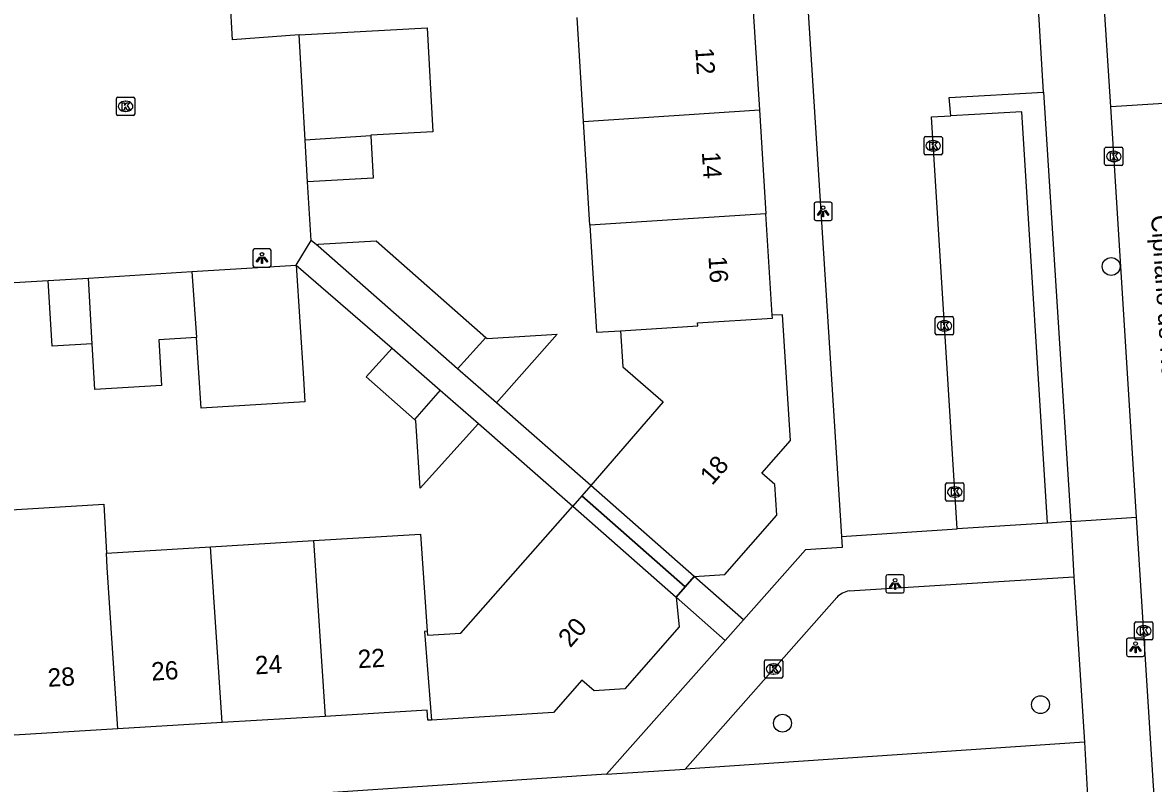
# Model space of a CAD drawing. Extents: x 159053 to 160041, y 380450 to 381422.
# Drawn here: x 159859.1 to 159921, y 381064.8 to 381106.4 of the extents above; entities that cross this region are included whole.
import ezdxf

# ---------------------------------------------------------------- set-up
doc = ezdxf.new("R2010")
doc.units = 0
for name, color, linetype in [('IMGEO_Boom', 7, 'Continuous'), ('IMGEO_Kolk', 7, 'Continuous'), ('IMGEO_Lichtpunt', 7, 'Continuous'), ('IMGEO_Openbare_ruimte_label', 7, 'Continuous'), ('IMGEO_Pand', 7, 'Continuous'), ('IMGEO_Pand_nummerreeks', 7, 'Continuous'), ('IMGEO_Pand_overbouw', 7, 'Continuous'), ('IMGEO_Parkeervlak_open', 7, 'Continuous'), ('IMGEO_Rijbaan_lokaal_open', 7, 'Continuous'), ('IMGEO_Voetpad_open', 7, 'Continuous')]:
    doc.layers.add(name, color=color, linetype=linetype)

msp = doc.modelspace()

# ---------------------------------------------------------------- linework, layer by layer
at = {"layer": 'IMGEO_Boom'}
for centre in [(159918.669, 381093.061), (159914.803, 381069.068), (159900.689, 381068.053)]:
    msp.add_circle(centre, 0.489, dxfattribs=at)
at = {"layer": 'IMGEO_Kolk'}
for p, q in [((159864.247, 381101.398), (159864.247, 381102.25)), ((159864.322, 381102.324), (159865.174, 381102.324)), ((159865.248, 381102.25), (159865.248, 381101.398)), ((159864.758, 381101.544), (159864.733, 381101.544)), ((159864.735, 381102.104), (159864.76, 381102.104)), ((159865.174, 381101.324), (159864.322, 381101.324)), ((159908.434, 381099.243), (159908.434, 381100.095)), ((159908.509, 381100.169), (159909.361, 381100.169)), ((159908.922, 381099.949), (159908.947, 381099.949)), ((159909.435, 381100.095), (159909.435, 381099.243)), ((159909.361, 381099.169), (159908.509, 381099.169)), ((159908.945, 381099.389), (159908.92, 381099.389)), ((159918.314, 381098.659), (159918.314, 381099.511)), ((159918.389, 381099.585), (159919.241, 381099.585)), ((159918.802, 381099.365), (159918.827, 381099.365)), ((159919.315, 381099.511), (159919.315, 381098.659)), ((159919.241, 381098.585), (159918.389, 381098.585)), ((159918.825, 381098.805), (159918.8, 381098.805)), ((159909.047, 381089.386), (159909.047, 381090.238)), ((159909.122, 381090.312), (159909.974, 381090.312)), ((159909.535, 381090.092), (159909.56, 381090.092)), ((159910.048, 381090.238), (159910.048, 381089.386)), ((159909.974, 381089.312), (159909.122, 381089.312)), ((159909.558, 381089.532), (159909.533, 381089.532)), ((159909.612, 381080.288), (159909.612, 381081.14)), ((159909.687, 381081.214), (159910.539, 381081.214)), ((159910.613, 381081.14), (159910.613, 381080.288)), ((159910.1, 381080.994), (159910.125, 381080.994)), ((159910.539, 381080.214), (159909.687, 381080.214)), ((159910.123, 381080.434), (159910.098, 381080.434)), ((159919.952, 381072.684), (159919.952, 381073.536)), ((159920.027, 381073.61), (159920.879, 381073.61)), ((159920.44, 381073.39), (159920.465, 381073.39)), ((159920.953, 381073.536), (159920.953, 381072.684)), ((159920.879, 381072.61), (159920.027, 381072.61)), ((159920.463, 381072.83), (159920.438, 381072.83)), ((159899.7, 381070.597), (159899.7, 381071.449)), ((159899.775, 381071.523), (159900.627, 381071.523)), ((159900.188, 381071.303), (159900.213, 381071.303)), ((159900.701, 381071.449), (159900.701, 381070.597)), ((159900.211, 381070.743), (159900.186, 381070.743)), ((159900.627, 381070.523), (159899.775, 381070.523))]:
    msp.add_line(p, q, dxfattribs=at)
for points in [[(159864.247, 381101.398), (159864.247, 381102.25)], [(159864.322, 381102.324), (159865.174, 381102.324)], [(159865.248, 381102.25), (159865.248, 381101.398)], [(159864.568, 381102.024), (159864.691, 381102.024), (159864.691, 381101.873), (159864.821, 381102.024), (159864.985, 381102.024), (159864.839, 381101.873), (159864.992, 381101.624), (159864.84, 381101.624), (159864.755, 381101.788), (159864.691, 381101.721), (159864.691, 381101.624), (159864.568, 381101.624), (159864.568, 381102.024)], [(159865.174, 381101.324), (159864.322, 381101.324)], [(159908.434, 381099.243), (159908.434, 381100.095)], [(159908.509, 381100.169), (159909.361, 381100.169)], [(159908.755, 381099.869), (159908.878, 381099.869), (159908.878, 381099.718), (159909.008, 381099.869), (159909.172, 381099.869), (159909.026, 381099.718), (159909.179, 381099.469), (159909.027, 381099.469), (159908.942, 381099.633), (159908.878, 381099.566), (159908.878, 381099.469), (159908.755, 381099.469), (159908.755, 381099.869)], [(159909.435, 381100.095), (159909.435, 381099.243)], [(159909.361, 381099.169), (159908.509, 381099.169)], [(159918.314, 381098.659), (159918.314, 381099.511)], [(159918.389, 381099.585), (159919.241, 381099.585)], [(159918.635, 381099.285), (159918.758, 381099.285), (159918.758, 381099.134), (159918.888, 381099.285), (159919.052, 381099.285), (159918.906, 381099.134), (159919.059, 381098.885), (159918.907, 381098.885), (159918.822, 381099.049), (159918.758, 381098.982), (159918.758, 381098.885), (159918.635, 381098.885), (159918.635, 381099.285)], [(159919.315, 381099.511), (159919.315, 381098.659)], [(159919.241, 381098.585), (159918.389, 381098.585)], [(159909.047, 381089.386), (159909.047, 381090.238)], [(159909.122, 381090.312), (159909.974, 381090.312)], [(159909.368, 381090.012), (159909.491, 381090.012), (159909.491, 381089.861), (159909.621, 381090.012), (159909.785, 381090.012), (159909.639, 381089.861), (159909.792, 381089.612), (159909.64, 381089.612), (159909.555, 381089.776), (159909.491, 381089.709), (159909.491, 381089.612), (159909.368, 381089.612), (159909.368, 381090.012)], [(159910.048, 381090.238), (159910.048, 381089.386)], [(159909.974, 381089.312), (159909.122, 381089.312)], [(159909.612, 381080.288), (159909.612, 381081.14)], [(159909.687, 381081.214), (159910.539, 381081.214)], [(159910.613, 381081.14), (159910.613, 381080.288)], [(159909.933, 381080.914), (159910.056, 381080.914), (159910.056, 381080.763), (159910.186, 381080.914), (159910.35, 381080.914), (159910.204, 381080.763), (159910.357, 381080.514), (159910.205, 381080.514), (159910.12, 381080.678), (159910.056, 381080.611), (159910.056, 381080.514), (159909.933, 381080.514), (159909.933, 381080.914)], [(159910.539, 381080.214), (159909.687, 381080.214)], [(159919.952, 381072.684), (159919.952, 381073.536)], [(159920.027, 381073.61), (159920.879, 381073.61)], [(159920.273, 381073.31), (159920.396, 381073.31), (159920.396, 381073.159), (159920.526, 381073.31), (159920.69, 381073.31), (159920.544, 381073.159), (159920.697, 381072.91), (159920.545, 381072.91), (159920.46, 381073.074), (159920.396, 381073.007), (159920.396, 381072.91), (159920.273, 381072.91), (159920.273, 381073.31)], [(159920.953, 381073.536), (159920.953, 381072.684)], [(159920.879, 381072.61), (159920.027, 381072.61)], [(159899.7, 381070.597), (159899.7, 381071.449)], [(159899.775, 381071.523), (159900.627, 381071.523)], [(159900.021, 381071.223), (159900.144, 381071.223), (159900.144, 381071.072), (159900.274, 381071.223), (159900.438, 381071.223), (159900.292, 381071.072), (159900.445, 381070.823), (159900.293, 381070.823), (159900.208, 381070.987), (159900.144, 381070.92), (159900.144, 381070.823), (159900.021, 381070.823), (159900.021, 381071.223)], [(159900.701, 381071.449), (159900.701, 381070.597)], [(159900.627, 381070.523), (159899.775, 381070.523)]]:
    msp.add_lwpolyline(points, dxfattribs=at)
for centre, start, end in [((159864.324, 381102.248), 91.55205, 178.44795), ((159864.324, 381102.248), 91.55205, 178.44795), ((159865.172, 381102.248), 1.55205, 88.44795), ((159865.172, 381102.248), 1.55205, 88.44795), ((159864.324, 381101.4), 181.55205, 268.44795), ((159864.324, 381101.4), 181.55205, 268.44795), ((159865.172, 381101.4), 271.55205, 358.44795), ((159865.172, 381101.4), 271.55205, 358.44795), ((159908.511, 381100.093), 91.55205, 178.44795), ((159908.511, 381100.093), 91.55205, 178.44795), ((159909.359, 381100.093), 1.55205, 88.44795), ((159909.359, 381100.093), 1.55205, 88.44795), ((159908.511, 381099.245), 181.55205, 268.44795), ((159908.511, 381099.245), 181.55205, 268.44795), ((159909.359, 381099.245), 271.55205, 358.44795), ((159909.359, 381099.245), 271.55205, 358.44795), ((159918.391, 381099.509), 91.55205, 178.44795), ((159918.391, 381099.509), 91.55205, 178.44795), ((159919.239, 381099.509), 1.55205, 88.44795), ((159919.239, 381099.509), 1.55205, 88.44795), ((159918.391, 381098.661), 181.55205, 268.44795), ((159918.391, 381098.661), 181.55205, 268.44795), ((159919.239, 381098.661), 271.55205, 358.44795), ((159919.239, 381098.661), 271.55205, 358.44795), ((159909.124, 381090.236), 91.55205, 178.44795), ((159909.124, 381090.236), 91.55205, 178.44795), ((159909.972, 381090.236), 1.55205, 88.44795), ((159909.972, 381090.236), 1.55205, 88.44795), ((159909.124, 381089.388), 181.55205, 268.44795), ((159909.124, 381089.388), 181.55205, 268.44795), ((159909.972, 381089.388), 271.55205, 358.44795), ((159909.972, 381089.388), 271.55205, 358.44795), ((159909.689, 381081.138), 91.55205, 178.44795), ((159909.689, 381081.138), 91.55205, 178.44795), ((159910.537, 381081.138), 1.55205, 88.44795), ((159910.537, 381081.138), 1.55205, 88.44795), ((159909.689, 381080.29), 181.55205, 268.44795), ((159909.689, 381080.29), 181.55205, 268.44795), ((159910.537, 381080.29), 271.55205, 358.44795), ((159910.537, 381080.29), 271.55205, 358.44795), ((159920.029, 381073.534), 91.55205, 178.44795), ((159920.029, 381073.534), 91.55205, 178.44795), ((159920.877, 381073.534), 1.55205, 88.44795), ((159920.877, 381073.534), 1.55205, 88.44795), ((159920.029, 381072.686), 181.55205, 268.44795), ((159920.029, 381072.686), 181.55205, 268.44795), ((159920.877, 381072.686), 271.55205, 358.44795), ((159920.877, 381072.686), 271.55205, 358.44795), ((159899.777, 381071.447), 91.55205, 178.44795), ((159899.777, 381071.447), 91.55205, 178.44795), ((159900.625, 381071.447), 1.55205, 88.44795), ((159900.625, 381071.447), 1.55205, 88.44795), ((159899.777, 381070.599), 181.55205, 268.44795), ((159899.777, 381070.599), 181.55205, 268.44795), ((159900.625, 381070.599), 271.55205, 358.44795), ((159900.625, 381070.599), 271.55205, 358.44795)]:
    msp.add_arc(centre, 0.0765, start, end, dxfattribs=at)
for centre, major_axis, ratio, start_param, end_param in [((159864.734, 381101.824), (-0.387, 0.002), 0.722429, 4.712389, 7.853982), ((159864.759, 381101.824), (-0.39, 0.002), 0.717154, 1.570796, 4.712389), ((159908.921, 381099.669), (-0.387, 0.002), 0.722429, 4.712389, 7.853982), ((159908.946, 381099.669), (-0.39, 0.002), 0.717154, 1.570796, 4.712389), ((159918.801, 381099.085), (-0.387, 0.002), 0.722429, 4.712389, 7.853982), ((159918.826, 381099.085), (-0.39, 0.002), 0.717154, 1.570796, 4.712389), ((159909.534, 381089.812), (-0.387, 0.002), 0.722429, 4.712389, 7.853982), ((159909.559, 381089.812), (-0.39, 0.002), 0.717154, 1.570796, 4.712389), ((159910.099, 381080.714), (-0.387, 0.002), 0.722429, 4.712389, 7.853982), ((159910.124, 381080.714), (-0.39, 0.002), 0.717154, 1.570796, 4.712389), ((159920.439, 381073.11), (-0.387, 0.002), 0.722429, 4.712389, 7.853982), ((159920.464, 381073.11), (-0.39, 0.002), 0.717154, 1.570796, 4.712389), ((159900.187, 381071.023), (-0.387, 0.002), 0.722429, 4.712389, 7.853982), ((159900.212, 381071.023), (-0.39, 0.002), 0.717154, 1.570796, 4.712389)]:
    msp.add_ellipse(centre, major_axis=major_axis, ratio=ratio, start_param=start_param, end_param=end_param, dxfattribs=at)
at = {"layer": 'IMGEO_Lichtpunt'}
for p, q in [((159903.317, 381096.575), (159902.509, 381096.575)), ((159903.317, 381096.575), (159902.509, 381096.575)), ((159902.415, 381096.48), (159902.415, 381095.673)), ((159902.415, 381096.48), (159902.415, 381095.673)), ((159903.411, 381095.673), (159903.411, 381096.48)), ((159903.411, 381095.673), (159903.411, 381096.48)), ((159902.509, 381095.579), (159903.317, 381095.579)), ((159902.509, 381095.579), (159903.317, 381095.579)), ((159871.714, 381093.926), (159871.714, 381093.119)), ((159871.714, 381093.926), (159871.714, 381093.119)), ((159872.616, 381094.021), (159871.808, 381094.021)), ((159872.616, 381094.021), (159871.808, 381094.021)), ((159872.71, 381093.119), (159872.71, 381093.926)), ((159872.71, 381093.119), (159872.71, 381093.926)), ((159871.808, 381093.025), (159872.616, 381093.025)), ((159871.808, 381093.025), (159872.616, 381093.025)), ((159907.251, 381076.179), (159906.443, 381076.179)), ((159907.251, 381076.179), (159906.443, 381076.179)), ((159906.349, 381076.084), (159906.349, 381075.277)), ((159906.349, 381076.084), (159906.349, 381075.277)), ((159907.345, 381075.277), (159907.345, 381076.084)), ((159907.345, 381075.277), (159907.345, 381076.084)), ((159906.443, 381075.183), (159907.251, 381075.183)), ((159906.443, 381075.183), (159907.251, 381075.183)), ((159919.508, 381072.614), (159919.508, 381071.807)), ((159919.508, 381072.614), (159919.508, 381071.807)), ((159920.41, 381072.709), (159919.602, 381072.709)), ((159920.41, 381072.709), (159919.602, 381072.709)), ((159920.504, 381071.807), (159920.504, 381072.614)), ((159920.504, 381071.807), (159920.504, 381072.614)), ((159919.602, 381071.713), (159920.41, 381071.713)), ((159919.602, 381071.713), (159920.41, 381071.713))]:
    msp.add_line(p, q, dxfattribs=at)
for points in [[(159902.789, 381096.144), (159902.828, 381096.116), (159902.64, 381095.854), (159902.602, 381095.881), (159902.789, 381096.144)], [(159902.891, 381096.096), (159902.938, 381096.096), (159902.938, 381095.774), (159902.891, 381095.774), (159902.891, 381096.096)], [(159903.001, 381096.116), (159903.039, 381096.143), (159903.226, 381095.881), (159903.187, 381095.853), (159903.001, 381096.116)], [(159872.088, 381093.59), (159872.127, 381093.562), (159871.939, 381093.3), (159871.901, 381093.327), (159872.088, 381093.59)], [(159872.19, 381093.542), (159872.237, 381093.542), (159872.237, 381093.22), (159872.19, 381093.22), (159872.19, 381093.542)], [(159872.3, 381093.562), (159872.338, 381093.589), (159872.525, 381093.327), (159872.486, 381093.299), (159872.3, 381093.562)], [(159906.723, 381075.748), (159906.762, 381075.72), (159906.574, 381075.458), (159906.536, 381075.485), (159906.723, 381075.748)], [(159906.825, 381075.7), (159906.872, 381075.7), (159906.872, 381075.378), (159906.825, 381075.378), (159906.825, 381075.7)], [(159906.935, 381075.72), (159906.973, 381075.747), (159907.16, 381075.485), (159907.121, 381075.457), (159906.935, 381075.72)], [(159919.882, 381072.278), (159919.921, 381072.25), (159919.733, 381071.988), (159919.695, 381072.015), (159919.882, 381072.278)], [(159919.984, 381072.23), (159920.031, 381072.23), (159920.031, 381071.908), (159919.984, 381071.908), (159919.984, 381072.23)], [(159920.094, 381072.25), (159920.132, 381072.277), (159920.319, 381072.015), (159920.28, 381071.987), (159920.094, 381072.25)]]:
    msp.add_lwpolyline(points, dxfattribs=at)
for centre in [(159902.914, 381096.278), (159872.213, 381093.724), (159906.848, 381075.882), (159920.007, 381072.412)]:
    msp.add_circle(centre, 0.0994, dxfattribs=at)
for centre, start, end in [((159902.509, 381096.48), 90, 180), ((159902.509, 381096.48), 90, 180), ((159903.317, 381096.48), 0, 90), ((159903.317, 381096.48), 0, 90), ((159902.509, 381095.673), 180, 270), ((159902.509, 381095.673), 180, 270), ((159903.317, 381095.673), 270, 0), ((159903.317, 381095.673), 270, 360), ((159871.808, 381093.926), 90, 180), ((159871.808, 381093.926), 90, 180), ((159872.616, 381093.926), 0, 90), ((159872.616, 381093.926), 0, 90), ((159871.808, 381093.119), 180, 270), ((159871.808, 381093.119), 180, 270), ((159872.616, 381093.119), 270, 0), ((159872.616, 381093.119), 270, 360), ((159906.443, 381076.084), 90, 180), ((159906.443, 381076.084), 90, 180), ((159907.251, 381076.084), 0, 90), ((159907.251, 381076.084), 0, 90), ((159906.443, 381075.277), 180, 270), ((159906.443, 381075.277), 180, 270), ((159907.251, 381075.277), 270, 0), ((159907.251, 381075.277), 270, 360), ((159919.602, 381072.614), 90, 180), ((159919.602, 381072.614), 90, 180), ((159920.41, 381072.614), 0, 90), ((159920.41, 381072.614), 0, 90), ((159919.602, 381071.807), 180, 270), ((159919.602, 381071.807), 180, 270), ((159920.41, 381071.807), 270, 0), ((159920.41, 381071.807), 270, 360)]:
    msp.add_arc(centre, 0.0946, start, end, dxfattribs=at)
at = {"layer": 'IMGEO_Pand'}
for points in [[(159899.074, 381107.304), (159899.426, 381101.643)], [(159889.801, 381100.996), (159889.448, 381106.698)], [(159874.253, 381105.736), (159881.244, 381106.125), (159881.56, 381100.431), (159878.164, 381100.241), (159878.166, 381100.214)], [(159874.573, 381099.972), (159874.253, 381105.736)], [(159889.801, 381100.996), (159899.426, 381101.643)], [(159899.426, 381101.643), (159899.78, 381095.941)], [(159890.151, 381095.322), (159889.801, 381100.996)], [(159878.166, 381100.214), (159874.573, 381099.972)], [(159874.699, 381097.693), (159874.573, 381099.972)], [(159878.166, 381100.214), (159878.295, 381097.894), (159874.699, 381097.693)], [(159899.78, 381095.941), (159890.151, 381095.322)], [(159900.125, 381090.39), (159899.78, 381095.941)], [(159890.151, 381095.322), (159890.514, 381089.461), (159891.822, 381089.543)], [(159875.287, 381094.172), (159875.289, 381094.284), (159878.453, 381094.456), (159884.458, 381089.175)], [(159882.916, 381087.463), (159875.287, 381094.172)], [(159868.377, 381092.781), (159874.087, 381093.136)], [(159874.087, 381093.136), (159874.473, 381086.918), (159874.552, 381085.65), (159868.878, 381085.297), (159868.619, 381089.168)], [(159860.512, 381092.291), (159862.716, 381092.428)], [(159862.923, 381088.828), (159860.727, 381088.697), (159860.512, 381092.291)], [(159862.716, 381092.428), (159868.377, 381092.781)], [(159862.923, 381088.828), (159862.716, 381092.428)], [(159868.377, 381092.781), (159868.619, 381089.168)], [(159891.822, 381089.543), (159896.053, 381089.809), (159896.042, 381089.979), (159900.136, 381090.22), (159900.125, 381090.39)], [(159895.853, 381076.084), (159897.533, 381076.197), (159900.371, 381079.441), (159900.264, 381081.127), (159899.56, 381081.749), (159901.119, 381083.523), (159900.68, 381090.42), (159900.125, 381090.39)], [(159868.619, 381089.168), (159866.567, 381089.045), (159866.716, 381086.539), (159863.072, 381086.322), (159862.923, 381088.828)], [(159884.458, 381089.175), (159882.916, 381087.463)], [(159884.458, 381089.175), (159884.528, 381089.113), (159888.353, 381089.352), (159885.041, 381085.595)], [(159891.822, 381089.543), (159891.947, 381087.558), (159894.159, 381085.652), (159890.203, 381081.06)], [(159880.547, 381084.688), (159877.918, 381087.011), (159879.339, 381088.594)], [(159879.339, 381088.594), (159881.961, 381086.295)], [(159885.041, 381085.595), (159882.916, 381087.463)], [(159881.961, 381086.295), (159880.547, 381084.688)], [(159881.961, 381086.295), (159884.059, 381084.456)], [(159884.059, 381084.456), (159880.859, 381080.925), (159880.632, 381084.613), (159880.547, 381084.688)], [(159895.853, 381076.084), (159890.203, 381081.06)], [(159857.878, 381079.699), (159863.555, 381080.047), (159863.708, 381077.361)], [(159881.254, 381073.085), (159881.269, 381072.877), (159883.085, 381072.99), (159889.215, 381079.934)], [(159889.215, 381079.934), (159894.867, 381074.947)], [(159869.386, 381077.709), (159875.033, 381078.054)], [(159875.033, 381078.054), (159880.88, 381078.412), (159881.254, 381073.085)], [(159875.033, 381078.054), (159875.665, 381068.427)], [(159863.708, 381077.361), (159869.386, 381077.709)], [(159870.03, 381068.089), (159869.386, 381077.709)], [(159864.324, 381067.746), (159863.749, 381076.572), (159863.708, 381077.361)], [(159894.867, 381074.947), (159895.034, 381073.329), (159892.067, 381069.933), (159890.387, 381069.818), (159889.713, 381070.415), (159888.167, 381068.641), (159881.477, 381068.224)], [(159881.254, 381073.085), (159881.095, 381073.076), (159881.477, 381068.224)], [(159881.477, 381068.224), (159881.285, 381068.212), (159881.252, 381068.762), (159875.665, 381068.427)], [(159875.665, 381068.427), (159870.03, 381068.089)], [(159864.324, 381067.746), (159858.649, 381067.406)], [(159870.03, 381068.089), (159864.324, 381067.746)]]:
    msp.add_lwpolyline(points, dxfattribs=at)
at = {"layer": 'IMGEO_Pand_overbouw'}
for points in [[(159889.215, 381079.934), (159894.867, 381074.947), (159895.36, 381075.516), (159889.709, 381080.497)], [(159890.203, 381081.06), (159889.709, 381080.497), (159895.36, 381075.516), (159895.853, 381076.084)]]:
    msp.add_lwpolyline(points, close=True, dxfattribs=at)
at = {"layer": 'IMGEO_Parkeervlak_open'}
msp.add_lwpolyline([(159915.19, 381079.012), (159913.782, 381101.519), (159909.893, 381101.302)], dxfattribs=at)
at = {"layer": 'IMGEO_Rijbaan_lokaal_open'}
for points in [[(159918.644, 381101.808), (159918.225, 381108.286)], [(159924.154, 381102.15), (159918.644, 381101.808)], [(159920.062, 381079.331), (159918.644, 381101.808)], [(159923.375, 381033.147), (159922.369, 381046.337), (159920.989, 381064.626), (159920.062, 381079.331)]]:
    msp.add_lwpolyline(points, dxfattribs=at)
at = {"layer": 'IMGEO_Voetpad_open'}
for points in [[(159900.246, 381135.973), (159903.914, 381078.281)], [(159874.253, 381105.736), (159870.594, 381105.459), (159870.462, 381107.757)], [(159914.976, 381102.594), (159914.7, 381107.19)], [(159909.893, 381101.302), (159909.812, 381102.308), (159914.976, 381102.594)], [(159914.976, 381102.594), (159916.457, 381079.091)], [(159910.238, 381078.691), (159908.836, 381101.254), (159909.893, 381101.302)], [(159874.897, 381094.488), (159874.699, 381097.693)], [(159874.087, 381093.136), (159874.897, 381094.488)], [(159875.287, 381094.172), (159874.897, 381094.488)], [(159874.087, 381093.136), (159879.339, 381088.594)], [(159857.395, 381092.116), (159860.512, 381092.291)], [(159890.203, 381081.06), (159885.041, 381085.595)], [(159884.059, 381084.456), (159889.215, 381079.934)], [(159890.203, 381081.06), (159889.215, 381079.934)], [(159916.457, 381079.091), (159920.062, 381079.331)], [(159903.914, 381078.281), (159910.238, 381078.691)], [(159915.19, 381079.012), (159910.238, 381078.691)], [(159916.457, 381079.091), (159915.19, 381079.012)], [(159916.457, 381079.091), (159916.621, 381076.075)], [(159903.914, 381078.281), (159903.953, 381077.673), (159901.947, 381077.546), (159898.546, 381073.712)], [(159895.853, 381076.084), (159894.867, 381074.947)], [(159898.546, 381073.712), (159895.853, 381076.084)], [(159904.343, 381075.293), (159916.621, 381076.075)], [(159916.621, 381076.075), (159917.202, 381067.017)], [(159894.867, 381074.947), (159897.545, 381072.584)], [(159895.358, 381065.537), (159903.653, 381074.929)], [(159897.545, 381072.584), (159898.546, 381073.712)], [(159897.545, 381072.584), (159891.054, 381065.267)], [(159917.202, 381067.017), (159895.358, 381065.537)], [(159917.202, 381067.017), (159917.378, 381064.053)], [(159891.054, 381065.267), (159867.658, 381063.689)], [(159891.054, 381065.267), (159895.358, 381065.537)]]:
    msp.add_lwpolyline(points, dxfattribs=at)
msp.add_arc((159904.481, 381074.196), 1.105, 97.14704, 138.4795, dxfattribs=at)

# ---------------------------------------------------------------- texts
at = {"layer": 'IMGEO_Openbare_ruimte_label'}
msp.add_text('Cipriano de Rorestraat', height=1, rotation=273.95504, dxfattribs=at).set_placement((159920.846, 381095.851))
at = {"layer": 'IMGEO_Pand_nummerreeks'}
for s, rotation, p in [('12', 273.60507, (159895.917, 381105.016)), ('14', 273.60507, (159896.276, 381099.317)), ('16', 273.60942, (159896.636, 381093.608)), ('18', 48.86757, (159896.835, 381081.032)), ('20', 48.86579, (159889.079, 381072.151)), ('22', 3.43306, (159877.48, 381071.06)), ('26', 3.43306, (159866.181, 381070.382)), ('24', 3.43306, (159871.853, 381070.722)), ('28', 3.43306, (159860.512, 381070.042))]:
    msp.add_text(s, height=1, rotation=rotation, dxfattribs=at).set_placement(p)

doc.saveas('drawing.dxf')
